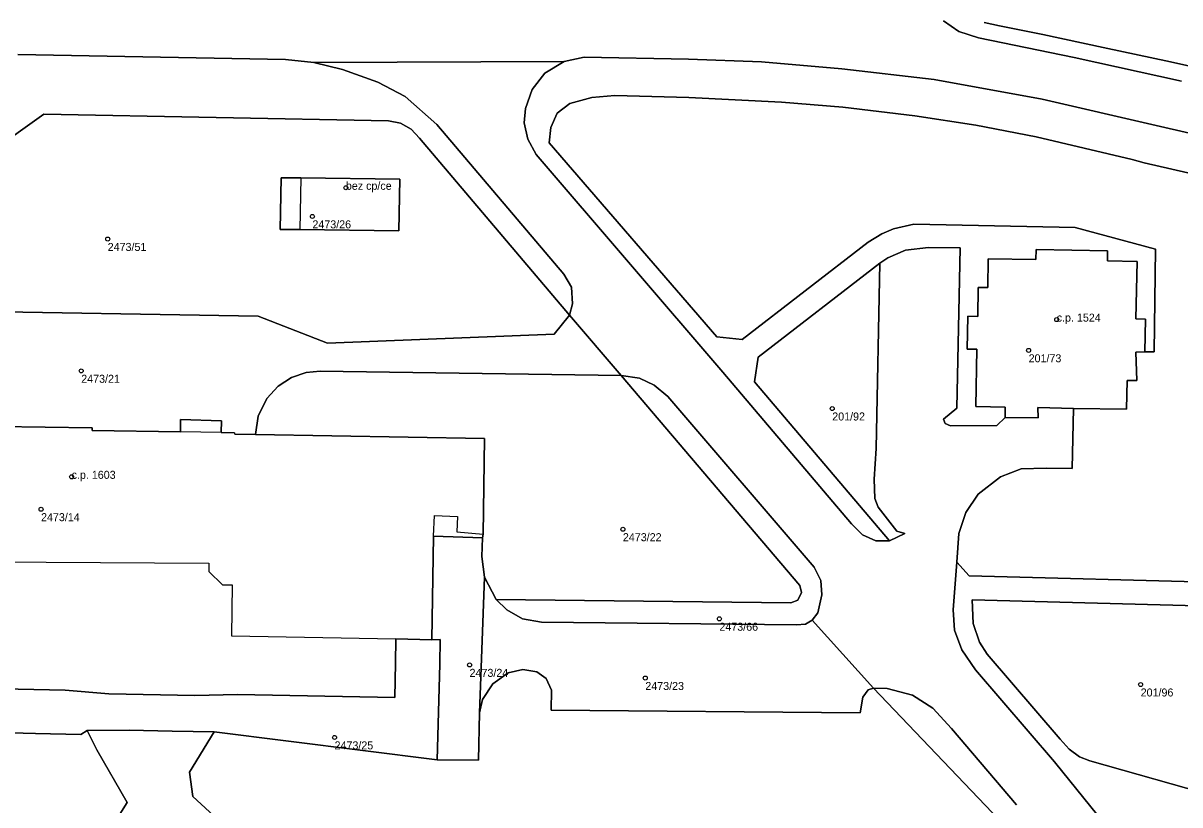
# Model space of a CAD drawing. Extents: x -878211 to -870363, y -1058464 to -1052522.
# Drawn here: x -873815.3 to -873670.8, y -1055627.1 to -1055529.4 of the extents above; entities that cross this region are included whole.
import ezdxf

# ---------------------------------------------------------------- set-up
doc = ezdxf.new("R2010")
doc.units = 0
for name, color, linetype in [('Definiční body', 7, 'Continuous'), ('Polygon budovy', 7, 'Continuous'), ('Polygon parcely', 7, 'Continuous')]:
    doc.layers.add(name, color=color, linetype=linetype)

msp = doc.modelspace()

# ---------------------------------------------------------------- linework, layer by layer
at = {"layer": 'Definiční body'}
for centre in [(-873774.97, -1055550.01994), (-873779.15, -1055553.59994), (-873804.73, -1055556.41994), (-873686.14, -1055566.48994), (-873689.65, -1055570.32994), (-873808.04, -1055572.88994), (-873714.19, -1055577.59994), (-873809.24, -1055586.12994), (-873813.06, -1055590.17994), (-873740.35, -1055592.67994), (-873728.29, -1055603.86994), (-873759.51, -1055609.62994), (-873737.55, -1055611.26994), (-873675.65, -1055612.07994), (-873776.38, -1055618.68994)]:
    msp.add_circle(centre, 0.25, dxfattribs=at)
at = {"layer": 'Polygon budovy'}
for points in [[(-873780.58, -1055548.79), (-873780.72, -1055555.24), (-873768.35, -1055555.4), (-873768.22, -1055548.93)], [(-873677.43, -1055577.69), (-873677.33, -1055574.08), (-873676.13, -1055574.09), (-873676.27, -1055570.55), (-873675.12, -1055570.5), (-873675.03, -1055566.44), (-873676.26, -1055566.41), (-873676.09, -1055559.22), (-873679.8, -1055559.16), (-873679.78, -1055557.88), (-873688.71, -1055557.71), (-873688.73, -1055558.97), (-873694.7, -1055558.88), (-873694.75, -1055562.48), (-873695.95, -1055562.47), (-873696, -1055566.09), (-873697.24, -1055566.06), (-873697.33, -1055570.18), (-873696.12, -1055570.16), (-873696.24, -1055577.35), (-873692.56, -1055577.41), (-873692.58, -1055578.71), (-873688.46, -1055578.77), (-873688.5, -1055577.47), (-873684.05, -1055577.61)]]:
    msp.add_lwpolyline(points, close=True, dxfattribs=at)
msp.add_lwpolyline([(-873826.01, -1055596.7), (-873792.1, -1055596.93), (-873792.1, -1055597.95), (-873790.4, -1055599.63), (-873789.17, -1055599.64), (-873789.28, -1055605.99), (-873768.73, -1055606.36), (-873764.23, -1055606.5), (-873764, -1055593.56), (-873763.91, -1055590.97), (-873761.03, -1055591.07), (-873761.1, -1055593.02), (-873757.82, -1055593.3), (-873757.63, -1055581.32), (-873786.25, -1055580.83), (-873788.84, -1055580.79), (-873788.87, -1055580.63), (-873790.56, -1055580.61), (-873795.65, -1055580.49), (-873806.67, -1055580.35), (-873806.69, -1055580.01), (-873818.48, -1055579.85)], dxfattribs=at)
at = {"layer": 'Polygon parcely'}
for points in [[(-873695.19, -1055529.37), (-873693.27, -1055529.78), (-873687.89, -1055530.88), (-873680.32, -1055532.48), (-873671.93, -1055534.3), (-873665, -1055535.84), (-873655.79, -1055538.02), (-873647.68, -1055540.06), (-873640.74, -1055542.02), (-873634.13, -1055543.89), (-873631.22, -1055544.33), (-873628.73, -1055543.9), (-873626.96, -1055543.02), (-873624.1, -1055541.22), (-873622.22, -1055540.03), (-873617.69, -1055537.78), (-873613.73, -1055536.4), (-873612.34, -1055536.05), (-873616.79, -1055535), (-873638.66, -1055530.18), (-873650.3, -1055527.21)], [(-873670.56, -1055536.69), (-873683.94, -1055533.76), (-873695.91, -1055531.3), (-873698.35, -1055530.48), (-873700.27, -1055529.17)], [(-873700.27, -1055529.17), (-873698.35, -1055530.48), (-873695.91, -1055531.3), (-873683.94, -1055533.76), (-873670.56, -1055536.69)], [(-873665, -1055535.84), (-873671.93, -1055534.3), (-873680.32, -1055532.48), (-873687.89, -1055530.88), (-873693.27, -1055529.78), (-873695.19, -1055529.37)], [(-873839.38, -1055559.85), (-873812.7, -1055540.83), (-873769.65, -1055541.67), (-873768.16, -1055541.94), (-873766.82, -1055542.69), (-873765.76, -1055543.82), (-873747.02, -1055565.93), (-873746.63, -1055564.51), (-873746.79, -1055562.43), (-873747.74, -1055560.83), (-873763.6, -1055542.13), (-873767.55, -1055538.63), (-873770.96, -1055536.81), (-873775.38, -1055535.24), (-873778.99, -1055534.37), (-873782.5, -1055533.98), (-873815.97, -1055533.37)], [(-873815.97, -1055533.37), (-873782.5, -1055533.98), (-873778.99, -1055534.37), (-873747.7, -1055534.23), (-873745.2, -1055533.7), (-873732.17, -1055533.96), (-873723.01, -1055534.3), (-873713.01, -1055535.16), (-873701.46, -1055536.49), (-873687.97, -1055538.95), (-873673.73, -1055542.22), (-873656.52, -1055546.21), (-873647.89, -1055548.43), (-873638.07, -1055551.44), (-873631.23, -1055553.78), (-873622.68, -1055557.12), (-873613.92, -1055561.33), (-873606.27, -1055565.58), (-873598.59, -1055570.53), (-873591.65, -1055575.58), (-873577.9, -1055586.21), (-873550.79, -1055607.1)], [(-873656.52, -1055546.21), (-873673.73, -1055542.22), (-873687.97, -1055538.95), (-873701.46, -1055536.49), (-873713.01, -1055535.16), (-873723.01, -1055534.3), (-873732.17, -1055533.96), (-873745.2, -1055533.7), (-873747.7, -1055534.23), (-873750.09, -1055535.72), (-873751.69, -1055537.74), (-873752.53, -1055540.13), (-873752.67, -1055541.92), (-873752.24, -1055543.96), (-873751.18, -1055545.86), (-873727.88, -1055573.05), (-873711.78, -1055591.99), (-873710.42, -1055593.39), (-873708.74, -1055594.12), (-873707.05, -1055594.13), (-873723.91, -1055574.25), (-873723.43, -1055571.2), (-873708.26, -1055559.45), (-873707.26, -1055558.76), (-873705.03, -1055557.82), (-873702.16, -1055557.49), (-873698.21, -1055557.54), (-873698.62, -1055577.55), (-873700.29, -1055578.94), (-873700.08, -1055579.46), (-873699.43, -1055579.75), (-873693.61, -1055579.7), (-873692.58, -1055578.71), (-873692.56, -1055577.41), (-873696.24, -1055577.35), (-873696.12, -1055570.16), (-873697.33, -1055570.18), (-873697.24, -1055566.06), (-873696, -1055566.09), (-873695.95, -1055562.47), (-873694.75, -1055562.48), (-873694.7, -1055558.88), (-873688.73, -1055558.97), (-873688.71, -1055557.71), (-873679.78, -1055557.88), (-873679.8, -1055559.16), (-873676.09, -1055559.22), (-873676.26, -1055566.41), (-873675.03, -1055566.44), (-873675.12, -1055570.5), (-873673.96, -1055570.53), (-873673.81, -1055557.7), (-873683.82, -1055554.97), (-873704, -1055554.55), (-873706.54, -1055555.16)], [(-873751.18, -1055545.86), (-873752.24, -1055543.96), (-873752.67, -1055541.92), (-873752.53, -1055540.13), (-873751.69, -1055537.74), (-873750.09, -1055535.72), (-873747.7, -1055534.23), (-873778.99, -1055534.37), (-873775.38, -1055535.24), (-873770.96, -1055536.81), (-873767.55, -1055538.63), (-873763.6, -1055542.13), (-873747.74, -1055560.83), (-873746.79, -1055562.43), (-873746.63, -1055564.51), (-873747.02, -1055565.93), (-873740.56, -1055573.49), (-873738.26, -1055573.81), (-873736.44, -1055574.69), (-873734.75, -1055576.08), (-873716.45, -1055597.4), (-873715.61, -1055599.06), (-873715.49, -1055600.88), (-873716.01, -1055603.13), (-873716.7, -1055604.04), (-873709.04, -1055612.52), (-873707.32, -1055612.56), (-873704.18, -1055613.39), (-873701.61, -1055615.04), (-873699.3, -1055617.59), (-873691.17, -1055627.11)], [(-873651.93, -1055552.24), (-873675.22, -1055546.91), (-873676.72, -1055546.47), (-873688.69, -1055543.67), (-873696.25, -1055542.2), (-873703.87, -1055541.03), (-873712.88, -1055539.93), (-873720.53, -1055539.32), (-873732.09, -1055538.75), (-873741.35, -1055538.49), (-873744.25, -1055538.74), (-873746.97, -1055539.51), (-873748.57, -1055540.69), (-873749.36, -1055542.47), (-873749.56, -1055544.41), (-873728.63, -1055568.66), (-873725.46, -1055568.96), (-873709.69, -1055556.83), (-873707.98, -1055555.78), (-873706.54, -1055555.16), (-873704, -1055554.55), (-873683.82, -1055554.97), (-873673.81, -1055557.7), (-873673.96, -1055570.53), (-873675.12, -1055570.5), (-873676.27, -1055570.55), (-873676.13, -1055574.09), (-873677.33, -1055574.08), (-873677.43, -1055577.69), (-873684.05, -1055577.61), (-873684.21, -1055585.1), (-873687.45, -1055585.03), (-873690.58, -1055585.12), (-873693.17, -1055586.13), (-873695.94, -1055588.28), (-873697.51, -1055590.57), (-873698.39, -1055593.19), (-873698.6, -1055596.79), (-873697.1, -1055598.51), (-873665.45, -1055599.32)], [(-873706.54, -1055555.16), (-873707.98, -1055555.78), (-873709.69, -1055556.83), (-873725.46, -1055568.96), (-873728.63, -1055568.66), (-873749.56, -1055544.41), (-873749.36, -1055542.47), (-873748.57, -1055540.69), (-873746.97, -1055539.51), (-873744.25, -1055538.74), (-873741.35, -1055538.49), (-873732.09, -1055538.75), (-873720.53, -1055539.32), (-873712.88, -1055539.93), (-873703.87, -1055541.03), (-873696.25, -1055542.2), (-873688.69, -1055543.67), (-873676.72, -1055546.47), (-873675.22, -1055546.91), (-873651.93, -1055552.24)], [(-873825.15, -1055565.41), (-873785.92, -1055566.07), (-873777.28, -1055569.44), (-873748.93, -1055568.29), (-873747.02, -1055565.93), (-873765.76, -1055543.82), (-873766.82, -1055542.69), (-873768.16, -1055541.94), (-873769.65, -1055541.67), (-873812.7, -1055540.83), (-873839.38, -1055559.85)], [(-873681.01, -1055628.45), (-873686.43, -1055621.74), (-873696.3, -1055610.25), (-873698.01, -1055607.75), (-873698.9, -1055605.28), (-873699.07, -1055602.75), (-873698.6, -1055596.79), (-873698.39, -1055593.19), (-873697.51, -1055590.57), (-873695.94, -1055588.28), (-873693.17, -1055586.13), (-873690.58, -1055585.12), (-873687.45, -1055585.03), (-873684.21, -1055585.1), (-873684.05, -1055577.61), (-873688.5, -1055577.47), (-873688.46, -1055578.77), (-873692.58, -1055578.71), (-873693.61, -1055579.7), (-873699.43, -1055579.75), (-873700.08, -1055579.46), (-873700.29, -1055578.94), (-873698.62, -1055577.55), (-873698.21, -1055557.54), (-873702.16, -1055557.49), (-873705.03, -1055557.82), (-873707.26, -1055558.76), (-873708.26, -1055559.45), (-873708.69, -1055582.59), (-873708.96, -1055586.44), (-873708.86, -1055588.83), (-873708.46, -1055589.93), (-873706.12, -1055592.9), (-873705.12, -1055593.22), (-873707.05, -1055594.13), (-873708.74, -1055594.12), (-873710.42, -1055593.39), (-873711.78, -1055591.99), (-873727.88, -1055573.05), (-873751.18, -1055545.86)], [(-873818.48, -1055579.85), (-873806.69, -1055580.01), (-873806.67, -1055580.35), (-873795.65, -1055580.49), (-873795.64, -1055578.98), (-873790.5, -1055579.15), (-873790.56, -1055580.61), (-873788.87, -1055580.63), (-873788.84, -1055580.79), (-873786.25, -1055580.83), (-873785.94, -1055578.57), (-873784.83, -1055576.35), (-873783.44, -1055574.81), (-873781.75, -1055573.73), (-873779.95, -1055573.11), (-873778.17, -1055572.94), (-873740.56, -1055573.49), (-873747.02, -1055565.93), (-873748.93, -1055568.29), (-873777.28, -1055569.44), (-873785.92, -1055566.07), (-873825.15, -1055565.41)], [(-873819.87, -1055612.58), (-873810.05, -1055612.8), (-873804.58, -1055613.23), (-873793.83, -1055613.46), (-873788.53, -1055613.33), (-873768.85, -1055613.68), (-873768.76, -1055609.42), (-873768.73, -1055606.36), (-873764.23, -1055606.5), (-873764, -1055593.56), (-873757.89, -1055593.77), (-873757.82, -1055593.3), (-873757.63, -1055581.32), (-873786.25, -1055580.83), (-873788.84, -1055580.79), (-873788.87, -1055580.63), (-873790.56, -1055580.61), (-873790.5, -1055579.15), (-873795.64, -1055578.98), (-873795.65, -1055580.49), (-873806.67, -1055580.35), (-873806.69, -1055580.01), (-873818.48, -1055579.85)], [(-873665.45, -1055599.32), (-873697.1, -1055598.51), (-873698.6, -1055596.79), (-873699.07, -1055602.75), (-873698.9, -1055605.28), (-873698.01, -1055607.75), (-873696.3, -1055610.25), (-873686.43, -1055621.74), (-873681.01, -1055628.45)], [(-873665.8, -1055626.17), (-873682.02, -1055621.59), (-873683.31, -1055621.12), (-873684.57, -1055620.16), (-873685.71, -1055618.92), (-873694.81, -1055608.27), (-873695.78, -1055606.78), (-873696.56, -1055604.45), (-873696.69, -1055601.51), (-873665.39, -1055602.32)], [(-873665.39, -1055602.32), (-873696.69, -1055601.51), (-873696.56, -1055604.45), (-873695.78, -1055606.78), (-873694.81, -1055608.27), (-873685.71, -1055618.92), (-873684.57, -1055620.16), (-873683.31, -1055621.12), (-873682.02, -1055621.59), (-873665.8, -1055626.17)], [(-873844.38, -1055617.36), (-873813.76, -1055618.21), (-873808.09, -1055618.33), (-873807.28, -1055617.83), (-873802.03, -1055617.79), (-873796.68, -1055617.9), (-873791.41, -1055617.99), (-873763.54, -1055621.49), (-873763.24, -1055609.53), (-873763.17, -1055606.47), (-873764.23, -1055606.5), (-873768.73, -1055606.36), (-873768.76, -1055609.42), (-873768.85, -1055613.68), (-873788.53, -1055613.33), (-873793.83, -1055613.46), (-873804.58, -1055613.23), (-873810.05, -1055612.8), (-873819.87, -1055612.58)], [(-873691.17, -1055627.11), (-873699.3, -1055617.59), (-873701.61, -1055615.04), (-873704.18, -1055613.39), (-873707.32, -1055612.56), (-873709.04, -1055612.52), (-873692.45, -1055629.91)], [(-873784.12, -1055635.21), (-873794.1, -1055626.06), (-873794.52, -1055623.04), (-873791.41, -1055617.99), (-873796.68, -1055617.9), (-873802.03, -1055617.79), (-873807.28, -1055617.83), (-873806.09, -1055620.23), (-873802.31, -1055626.82), (-873812.26, -1055642.73)]]:
    msp.add_lwpolyline(points, dxfattribs=at)
for points in [[(-873768.35, -1055555.4), (-873768.22, -1055548.93), (-873780.58, -1055548.79), (-873783.07, -1055548.76), (-873783.18, -1055555.21), (-873780.72, -1055555.24)], [(-873768.35, -1055555.4), (-873780.72, -1055555.24), (-873783.18, -1055555.21), (-873783.07, -1055548.76), (-873780.58, -1055548.79), (-873768.22, -1055548.93)], [(-873696, -1055566.09), (-873697.24, -1055566.06), (-873697.33, -1055570.18), (-873696.12, -1055570.16), (-873696.24, -1055577.35), (-873692.56, -1055577.41), (-873692.58, -1055578.71), (-873688.46, -1055578.77), (-873688.5, -1055577.47), (-873684.05, -1055577.61), (-873677.43, -1055577.69), (-873677.33, -1055574.08), (-873676.13, -1055574.09), (-873676.27, -1055570.55), (-873675.12, -1055570.5), (-873675.03, -1055566.44), (-873676.26, -1055566.41), (-873676.09, -1055559.22), (-873679.8, -1055559.16), (-873679.78, -1055557.88), (-873688.71, -1055557.71), (-873688.73, -1055558.97), (-873694.7, -1055558.88), (-873694.75, -1055562.48), (-873695.95, -1055562.47)], [(-873723.43, -1055571.2), (-873723.91, -1055574.25), (-873707.05, -1055594.13), (-873705.12, -1055593.22), (-873706.12, -1055592.9), (-873708.46, -1055589.93), (-873708.86, -1055588.83), (-873708.96, -1055586.44), (-873708.69, -1055582.59), (-873708.26, -1055559.45)], [(-873740.56, -1055573.49), (-873778.17, -1055572.94), (-873779.95, -1055573.11), (-873781.75, -1055573.73), (-873783.44, -1055574.81), (-873784.83, -1055576.35), (-873785.94, -1055578.57), (-873786.25, -1055580.83), (-873757.63, -1055581.32), (-873757.82, -1055593.3), (-873757.89, -1055593.77), (-873757.98, -1055596.08), (-873757.63, -1055598.68), (-873756.17, -1055601.47), (-873719.35, -1055601.89), (-873718.48, -1055601.54), (-873718.02, -1055600.59), (-873718.23, -1055599.71)], [(-873716.7, -1055604.04), (-873716.01, -1055603.13), (-873715.49, -1055600.88), (-873715.61, -1055599.06), (-873716.45, -1055597.4), (-873734.75, -1055576.08), (-873736.44, -1055574.69), (-873738.26, -1055573.81), (-873740.56, -1055573.49), (-873718.23, -1055599.71), (-873718.02, -1055600.59), (-873718.48, -1055601.54), (-873719.35, -1055601.89), (-873756.17, -1055601.47), (-873754.85, -1055602.76), (-873752.89, -1055603.86), (-873750.51, -1055604.3), (-873718.64, -1055604.63), (-873717.55, -1055604.53)], [(-873763.54, -1055621.49), (-873758.41, -1055621.54), (-873758.27, -1055615.63), (-873757.63, -1055598.68), (-873757.98, -1055596.08), (-873757.89, -1055593.77), (-873764, -1055593.56), (-873764.23, -1055606.5), (-873763.17, -1055606.47), (-873763.24, -1055609.53)], [(-873754.68, -1055610.63), (-873752.85, -1055610.22), (-873751.11, -1055610.48), (-873749.95, -1055611.34), (-873749.27, -1055612.78), (-873749.3, -1055615.3), (-873710.69, -1055615.6), (-873710.35, -1055613.65), (-873709.71, -1055612.75), (-873709.04, -1055612.52), (-873716.7, -1055604.04), (-873717.55, -1055604.53), (-873718.64, -1055604.63), (-873750.51, -1055604.3), (-873752.89, -1055603.86), (-873754.85, -1055602.76), (-873756.17, -1055601.47), (-873757.63, -1055598.68), (-873758.27, -1055615.63), (-873757.91, -1055613.96), (-873756.62, -1055611.97)], [(-873791.41, -1055617.99), (-873794.52, -1055623.04), (-873794.1, -1055626.06), (-873784.12, -1055635.21), (-873781.02, -1055636.35), (-873688.62, -1055638.21), (-873688.03, -1055636.18), (-873689.95, -1055633.26), (-873692.45, -1055629.91), (-873709.04, -1055612.52), (-873709.71, -1055612.75), (-873710.35, -1055613.65), (-873710.69, -1055615.6), (-873749.3, -1055615.3), (-873749.27, -1055612.78), (-873749.95, -1055611.34), (-873751.11, -1055610.48), (-873752.85, -1055610.22), (-873754.68, -1055610.63), (-873756.62, -1055611.97), (-873757.91, -1055613.96), (-873758.27, -1055615.63), (-873758.41, -1055621.54), (-873763.54, -1055621.49)], [(-873807.28, -1055617.83), (-873808.09, -1055618.33), (-873813.76, -1055618.21), (-873844.38, -1055617.36), (-873858.34, -1055617.38), (-873858.43, -1055621.25), (-873858.66, -1055631.36), (-873856.86, -1055633.81), (-873815.49, -1055644.05), (-873812.26, -1055642.73), (-873802.31, -1055626.82), (-873806.09, -1055620.23)]]:
    msp.add_lwpolyline(points, close=True, dxfattribs=at)

# ---------------------------------------------------------------- texts
at = {"layer": 'Definiční body'}
for s, p in [('bez cp/ce', (-873774.97, -1055550.27)), ('2473/26', (-873779.15, -1055555.089)), ('2473/51', (-873804.73, -1055557.909)), ('c.p. 1524', (-873686.14, -1055566.74)), ('201/73', (-873689.65, -1055571.819)), ('2473/21', (-873808.04, -1055574.379)), ('201/92', (-873714.19, -1055579.089)), ('c.p. 1603', (-873809.24, -1055586.379)), ('2473/14', (-873813.06, -1055591.669)), ('2473/22', (-873740.35, -1055594.169)), ('2473/66', (-873728.29, -1055605.359)), ('2473/24', (-873759.51, -1055611.119)), ('2473/23', (-873737.55, -1055612.759)), ('201/96', (-873675.65, -1055613.569)), ('2473/25', (-873776.38, -1055620.179))]:
    msp.add_text(s, height=0.999996, dxfattribs=at).set_placement(p)

doc.saveas('drawing.dxf')
